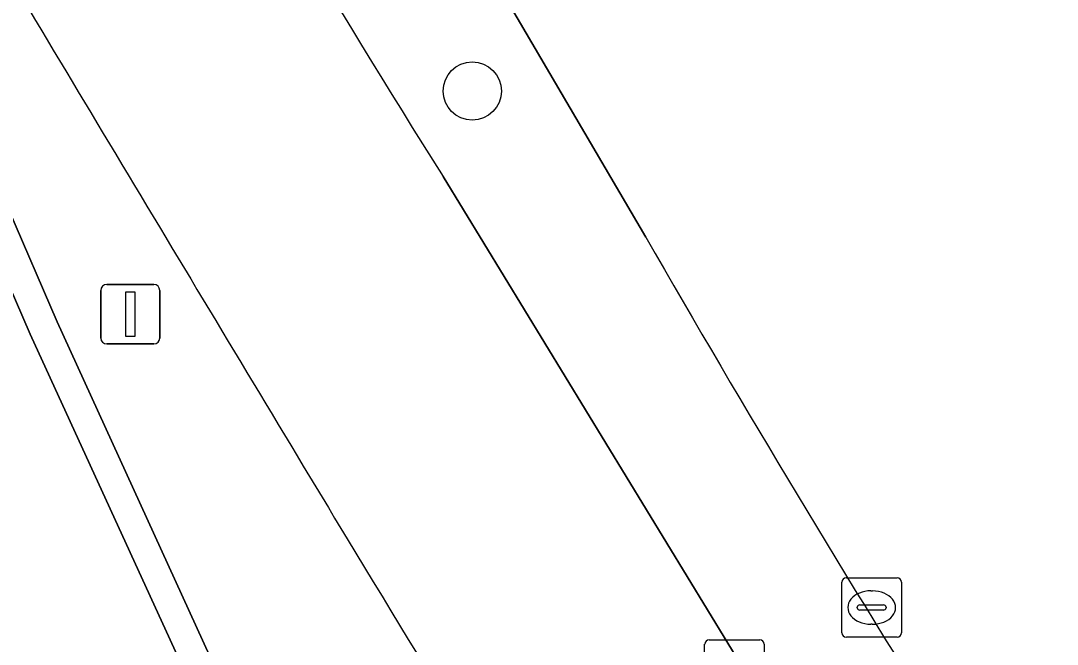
# Model space of a CAD drawing. Extents: x 161087 to 161926, y 382572 to 383873.
# Drawn here: x 161634.97 to 161652.37, y 383154.97 to 383165.44 of the extents above; entities that cross this region are included whole.
import ezdxf

# ---------------------------------------------------------------- set-up
doc = ezdxf.new("R2010")
doc.units = 0
for name, color, linetype in [('IMGEO_Berm_groen', 7, 'Continuous'), ('IMGEO_Boom', 7, 'Continuous'), ('IMGEO_Fietspad_gesloten', 7, 'Continuous'), ('IMGEO_Groenvoorziening', 7, 'Continuous'), ('IMGEO_Kolk', 7, 'Continuous'), ('IMGEO_Lichtmast', 7, 'Continuous'), ('IMGEO_Muur', 7, 'Continuous'), ('IMGEO_Rijbaan_lokaal_gesloten', 7, 'Continuous'), ('IMGEO_Voetgangersgebied_open', 7, 'Continuous'), ('IMGEO_Voetpad_open', 7, 'Continuous')]:
    doc.layers.add(name, color=color, linetype=linetype)

msp = doc.modelspace()

# ---------------------------------------------------------------- linework, layer by layer
at = {"layer": 'IMGEO_Berm_groen'}
for points in [[(161645.46, 383161.803), (161635.322, 383179.095)], [(161642.058, 383162.82), (161647.181, 383154.43)]]:
    msp.add_lwpolyline(points, dxfattribs=at)
for centre, radius, start, end in [((161833.172, 383282.879), 225.696, 206.86011, 212.13717), ((161871.345, 383291.879), 260.661, 209.93549, 214.34366)]:
    msp.add_arc(centre, radius, start, end, dxfattribs=at)
at = {"layer": 'IMGEO_Boom'}
msp.add_circle((161642.547, 383164.257), 0.489, dxfattribs=at)
at = {"layer": 'IMGEO_Fietspad_gesloten'}
msp.add_lwpolyline([(161647.181, 383154.43), (161642.058, 383162.82)], dxfattribs=at)
for centre, radius, start, end in [((161833.172, 383282.879), 225.696, 206.86011, 212.13717), ((164220.188, 384714.174), 3013.413, 210.872245, 211.120095), ((162005.99, 383377.432), 426.996, 211.12086, 212.33341)]:
    msp.add_arc(centre, radius, start, end, dxfattribs=at)
at = {"layer": 'IMGEO_Groenvoorziening'}
msp.add_lwpolyline([(161625.835, 383182.949), (161635.58, 383160.38), (161640.37, 383149.893), (161640.672, 383149.266)], dxfattribs=at)
for centre, radius, start, end in [((164220.188, 384714.174), 3013.413, 210.872245, 211.120095), ((162005.99, 383377.432), 426.996, 211.12086, 212.33341)]:
    msp.add_arc(centre, radius, start, end, dxfattribs=at)
at = {"layer": 'IMGEO_Kolk'}
for p, q in [((161648.828, 383156.087), (161649.68, 383156.087)), ((161648.753, 383155.161), (161648.753, 383156.013)), ((161649.754, 383156.013), (161649.754, 383155.161)), ((161649.241, 383155.867), (161649.266, 383155.867)), ((161649.012, 383155.581), (161649.012, 383155.593)), ((161649.45, 383155.544), (161649.052, 383155.544)), ((161649.055, 383155.63), (161649.453, 383155.63)), ((161649.496, 383155.593), (161649.496, 383155.581)), ((161649.264, 383155.307), (161649.239, 383155.307)), ((161646.524, 383155.044), (161647.376, 383155.044)), ((161649.68, 383155.087), (161648.828, 383155.087)), ((161646.449, 383154.118), (161646.449, 383154.97)), ((161647.45, 383154.97), (161647.45, 383154.118))]:
    msp.add_line(p, q, dxfattribs=at)
for points in [[(161648.828, 383156.087), (161649.68, 383156.087)], [(161648.753, 383155.161), (161648.753, 383156.013)], [(161649.754, 383156.013), (161649.754, 383155.161)], [(161646.524, 383155.044), (161647.376, 383155.044)], [(161649.68, 383155.087), (161648.828, 383155.087)], [(161646.449, 383154.118), (161646.449, 383154.97)], [(161647.45, 383154.97), (161647.45, 383154.118)]]:
    msp.add_lwpolyline(points, dxfattribs=at)
for centre, radius, start, end in [((161648.83, 383156.011), 0.0765, 91.552, 178.448), ((161648.83, 383156.011), 0.0765, 91.552, 178.448), ((161649.678, 383156.011), 0.0765, 1.552, 88.448), ((161649.678, 383156.011), 0.0765, 1.552, 88.448), ((161649.052, 383155.59), 0.0403, 85.8775, 175.7526), ((161649.049, 383155.58), 0.0366, 178.938, 274.7102), ((161649.453, 383155.587), 0.043, 264.8664, 352.4533), ((161649.457, 383155.592), 0.0386, 1.7309, 96.639), ((161646.526, 383154.968), 0.0765, 91.552, 178.448), ((161646.526, 383154.968), 0.0765, 91.552, 178.448), ((161647.374, 383154.968), 0.0765, 1.552, 88.448), ((161647.374, 383154.968), 0.0765, 1.552, 88.448), ((161648.83, 383155.163), 0.0765, 181.552, 268.448), ((161648.83, 383155.163), 0.0765, 181.552, 268.448), ((161649.678, 383155.163), 0.0765, 271.552, 358.448), ((161649.678, 383155.163), 0.0765, 271.552, 358.448)]:
    msp.add_arc(centre, radius, start, end, dxfattribs=at)
for centre, major_axis, ratio, start_param, end_param in [((161649.24, 383155.587), (-0.387, 0.002), 0.722429, 4.712389, 7.853982), ((161649.265, 383155.587), (-0.39, 0.002), 0.717154, 1.570796, 4.712389)]:
    msp.add_ellipse(centre, major_axis=major_axis, ratio=ratio, start_param=start_param, end_param=end_param, dxfattribs=at)
at = {"layer": 'IMGEO_Lichtmast'}
for p, q in [((161636.411, 383161.011), (161637.201, 383161.011)), ((161637.201, 383161.011), (161636.411, 383161.011)), ((161636.311, 383160.111), (161636.311, 383160.911)), ((161636.311, 383160.911), (161636.311, 383160.111)), ((161637.301, 383160.911), (161637.301, 383160.111)), ((161637.301, 383160.111), (161637.301, 383160.911)), ((161637.201, 383160.011), (161636.411, 383160.011)), ((161636.411, 383160.011), (161637.201, 383160.011))]:
    msp.add_line(p, q, dxfattribs=at)
msp.add_lwpolyline([(161636.731, 383160.886), (161636.881, 383160.886), (161636.881, 383160.136), (161636.731, 383160.136), (161636.731, 383160.886)], dxfattribs=at)
for centre, start, end in [((161636.411, 383160.911), 90, 180), ((161636.411, 383160.911), 90, 180), ((161637.201, 383160.911), 0, 90), ((161637.201, 383160.911), 360, 90), ((161636.411, 383160.111), 180, 270), ((161636.411, 383160.111), 180, 270), ((161637.201, 383160.111), 270, 0), ((161637.201, 383160.111), 270, 0)]:
    msp.add_arc(centre, 0.1, start, end, dxfattribs=at)
at = {"layer": 'IMGEO_Muur'}
for points in [[(161635.58, 383160.38), (161625.835, 383182.949), (161625.376, 383182.751), (161625.464, 383182.547), (161626.163, 383180.929), (161635.123, 383160.177), (161640.222, 383149.047)], [(161640.672, 383149.266), (161640.37, 383149.893), (161635.58, 383160.38)]]:
    msp.add_lwpolyline(points, dxfattribs=at)
at = {"layer": 'IMGEO_Rijbaan_lokaal_gesloten'}
msp.add_lwpolyline([(161635.322, 383179.095), (161645.46, 383161.803)], dxfattribs=at)
for centre, radius, start, end in [((161548.512, 383122.089), 112.923, 21.6355, 29.81053), ((161871.345, 383291.879), 260.661, 209.93549, 214.34366)]:
    msp.add_arc(centre, radius, start, end, dxfattribs=at)
at = {"layer": 'IMGEO_Voetgangersgebied_open'}
msp.add_lwpolyline([(161640.222, 383149.047), (161635.123, 383160.177), (161626.163, 383180.929), (161624.372, 383180.172), (161624.327, 383180.275), (161623.28, 383179.812), (161617.779, 383192.605), (161616.013, 383192.201), (161611.989, 383191.173), (161607.987, 383190.06), (161602.847, 383188.442), (161596.161, 383186.11)], dxfattribs=at)
at = {"layer": 'IMGEO_Voetpad_open'}
msp.add_arc((161548.512, 383122.089), 112.923, 21.6355, 29.81053, dxfattribs=at)

doc.saveas('drawing.dxf')
